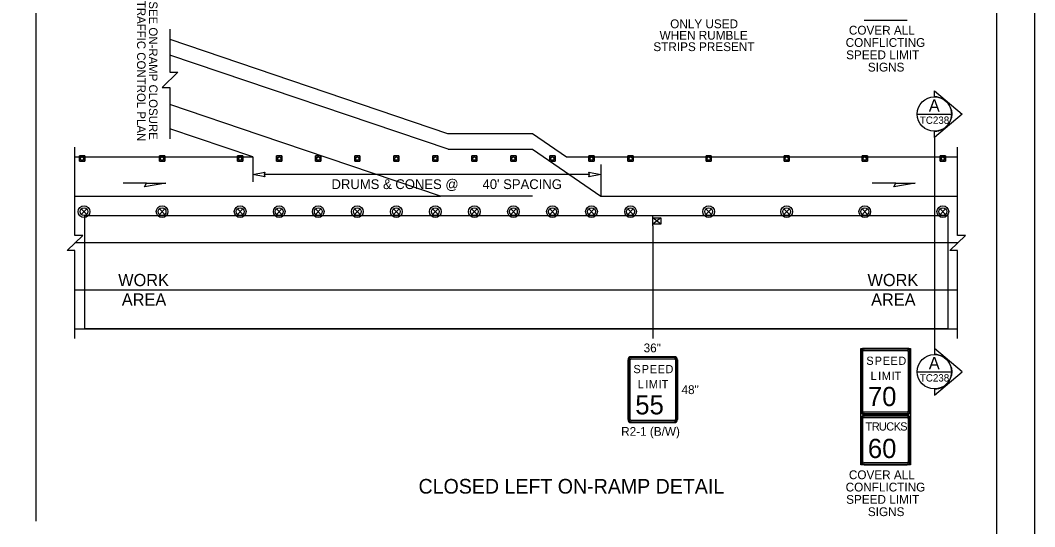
# Model space of a CAD drawing. Extents: x 99999 to 100116, y 99995 to 100013.
# Drawn here: x 100087.75 to 100096.06, y 100001.53 to 100005.68 of the extents above; entities that cross this region are included whole.
import ezdxf

# ---------------------------------------------------------------- set-up
doc = ezdxf.new("R2010")
doc.units = 0
for name, color, linetype in [('Default', 7, 'Continuous'), ('RD_MK_LineEdgeYellow', 7, 'Continuous'), ('RD_MK_LineLane', 7, 'Continuous'), ('SH_DE_DetailHeading2Text', 7, 'Continuous'), ('SH_GI_PlotLimits', 7, 'Continuous'), ('SH_GI_SheetBorder', 7, 'Continuous'), ('SH_TI_WZSectionCut', 7, 'Continuous'), ('TR_SN_ConstructionSigns', 7, 'Continuous'), ('TR_WZ_PortableSignMount5ftMinBlk-Wht', 7, 'Continuous'), ('TR_WZ_TrafficCone', 7, 'Continuous'), ('TR_WZ_TrafficSafetyDrum', 7, 'Continuous'), ('TR_WZ_WorkAreaLabel', 7, 'Continuous'), ('TR_WZ_WorkZoneDetails', 7, 'Continuous'), ('TR_WZ_WorkZoneTextCurrent', 7, 'Continuous')]:
    doc.layers.add(name, color=color, linetype=linetype)

msp = doc.modelspace()

# ---------------------------------------------------------------- linework, layer by layer
at = {"layer": 'Default'}
for p, q in [((100094.6633, 100005.6769), (100095.0177, 100005.6769)), ((100094.638, 100002.4156), (100094.638, 100002.0613)), ((100095.0177, 100002.441), (100094.6633, 100002.441)), ((100095.043, 100002.0613), (100095.043, 100002.4156)), ((100094.6633, 100002.036), (100095.0177, 100002.036))]:
    msp.add_line(p, q, dxfattribs=at)
for centre, start, end in [((100094.6633, 100002.4156), 90, 180), ((100095.0177, 100002.4156), 0, 90), ((100094.6633, 100002.0613), 180, 270.00001), ((100095.0177, 100002.0613), 270.00001, 0.00001)]:
    msp.add_arc(centre, 0.0253, start, end, dxfattribs=at)
at = {"layer": 'RD_MK_LineEdgeYellow'}
for p, q in [((100091.2543, 100004.622), (100088.9733, 100005.3922)), ((100089.7128, 100004.7372), (100088.9733, 100004.9869)), ((100091.2543, 100004.622), (100091.9445, 100004.622)), ((100091.9445, 100004.622), (100092.5055, 100004.238)), ((100088.195, 100004.238), (100089.6524, 100004.238)), ((100092.5055, 100004.238), (100095.43, 100004.238)), ((100088.195, 100003.47), (100095.43, 100003.47))]:
    msp.add_line(p, q, dxfattribs=at)
at = {"layer": 'RD_MK_LineLane'}
for points in [[(100091.9445, 100004.238), (100091.1912, 100004.238)], [(100095.43, 100003.854), (100088.195, 100003.854)]]:
    msp.add_lwpolyline(points, dxfattribs=at)
at = {"layer": 'SH_GI_PlotLimits'}
msp.add_lwpolyline([(100079.0625, 99999.6875), (100096.0625, 99999.6875), (100096.0625, 100010.6875), (100079.0625, 100010.6875)], close=True, dxfattribs=at)
at = {"layer": 'SH_GI_SheetBorder'}
msp.add_line((100095.75, 100010.375), (100095.75, 100000), dxfattribs=at)
at = {"layer": 'SH_TI_WZSectionCut'}
for p, q in [((100095.2407, 100005.0503), (100095.2407, 100005.1002)), ((100095.2407, 100005.1002), (100095.4688, 100004.9091)), ((100095.4688, 100004.9091), (100095.2407, 100004.718)), ((100095.2407, 100004.718), (100095.2407, 100004.7679)), ((100095.2407, 100004.718), (100095.2407, 100002.99)), ((100095.2407, 100002.99), (100095.2407, 100002.94)), ((100095.4689, 100002.7988), (100095.2407, 100002.99)), ((100095.2407, 100002.6077), (100095.4689, 100002.7988)), ((100095.2407, 100002.6576), (100095.2407, 100002.6077))]:
    msp.add_line(p, q, dxfattribs=at)
for points in [[(100095.0995, 100004.9091), (100095.3819, 100004.9091)], [(100095.0995, 100002.7988), (100095.3819, 100002.7988)]]:
    msp.add_lwpolyline(points, dxfattribs=at)
for centre in [(100095.2407, 100004.9091), (100095.2407, 100002.7988)]:
    msp.add_circle(centre, 0.1412, dxfattribs=at)
for centre in [(100095.2407, 100004.9091), (100095.2407, 100002.7988)]:
    msp.add_arc(centre, 0.1412, 269.99779, 90.00221, dxfattribs=at)
at = {"layer": 'TR_SN_ConstructionSigns'}
for p, q in [((100094.6633, 100002.99), (100095.0177, 100002.99)), ((100095.0177, 100002.99), (100094.6633, 100002.99)), ((100095.0177, 100002.9829), (100094.6633, 100002.9829)), ((100094.6633, 100002.9731), (100095.0177, 100002.9731)), ((100092.729, 100002.4073), (100092.729, 100002.8966)), ((100092.729, 100002.8966), (100092.729, 100002.4073)), ((100092.736, 100002.8966), (100092.736, 100002.4073)), ((100092.7458, 100002.4073), (100092.7458, 100002.8966)), ((100092.7543, 100002.922), (100093.1086, 100002.922)), ((100093.1086, 100002.922), (100092.7543, 100002.922)), ((100093.1086, 100002.9149), (100092.7543, 100002.9149)), ((100092.7543, 100002.9051), (100093.1086, 100002.9051)), ((100093.1171, 100002.8966), (100093.1171, 100002.4073)), ((100093.1269, 100002.4073), (100093.1269, 100002.8966)), ((100093.134, 100002.8966), (100093.134, 100002.4073)), ((100093.134, 100002.4073), (100093.134, 100002.8966)), ((100094.638, 100002.4753), (100094.638, 100002.9646)), ((100094.638, 100002.9646), (100094.638, 100002.4753)), ((100094.6451, 100002.9646), (100094.6451, 100002.4753)), ((100094.6549, 100002.4753), (100094.6549, 100002.9646)), ((100095.0261, 100002.9646), (100095.0261, 100002.4753)), ((100095.036, 100002.4753), (100095.036, 100002.9646)), ((100095.043, 100002.9646), (100095.043, 100002.4753)), ((100095.043, 100002.4753), (100095.043, 100002.9646)), ((100093.1086, 100002.3988), (100092.7543, 100002.3988)), ((100094.638, 100002.0613), (100094.638, 100002.4156)), ((100094.638, 100002.4156), (100094.638, 100002.0613)), ((100094.6451, 100002.4156), (100094.6451, 100002.0613)), ((100094.6549, 100002.0613), (100094.6549, 100002.4156)), ((100095.0177, 100002.4668), (100094.6633, 100002.4668)), ((100094.6633, 100002.457), (100095.0177, 100002.457)), ((100095.0177, 100002.45), (100094.6633, 100002.45)), ((100094.6633, 100002.45), (100095.0177, 100002.45)), ((100094.6633, 100002.441), (100095.0177, 100002.441)), ((100095.0177, 100002.441), (100094.6633, 100002.441)), ((100095.0177, 100002.4339), (100094.6633, 100002.4339)), ((100094.6633, 100002.4241), (100095.0177, 100002.4241)), ((100095.0261, 100002.4156), (100095.0261, 100002.0613)), ((100095.036, 100002.0613), (100095.036, 100002.4156)), ((100095.043, 100002.4156), (100095.043, 100002.0613)), ((100095.043, 100002.0613), (100095.043, 100002.4156)), ((100092.7543, 100002.389), (100093.1086, 100002.389)), ((100093.1086, 100002.382), (100092.7543, 100002.382)), ((100092.7543, 100002.382), (100093.1086, 100002.382)), ((100095.0177, 100002.0528), (100094.6633, 100002.0528)), ((100094.6633, 100002.043), (100095.0177, 100002.043)), ((100095.0177, 100002.036), (100094.6633, 100002.036)), ((100094.6633, 100002.036), (100095.0177, 100002.036))]:
    msp.add_line(p, q, dxfattribs=at)
msp.add_lwpolyline([(100094.638, 100002.99), (100095.043, 100002.99), (100095.043, 100002.036), (100094.638, 100002.036)], close=True, dxfattribs=at)
for centre, radius, start, end in [((100094.6633, 100002.9646), 0.0253, 90, 180), ((100094.6633, 100002.9646), 0.0253, 90, 180), ((100094.6633, 100002.9646), 0.0183, 90, 180), ((100094.6633, 100002.9646), 0.00844, 90, 180), ((100095.0177, 100002.9646), 0.0253, 0, 90), ((100095.0177, 100002.9646), 0.0253, 360, 90), ((100095.0177, 100002.9646), 0.0183, 0, 90), ((100095.0177, 100002.9646), 0.00844, 360, 90), ((100092.7543, 100002.8966), 0.0253, 90, 180), ((100092.7543, 100002.8966), 0.0253, 90, 180), ((100092.7543, 100002.8966), 0.0183, 90, 180), ((100092.7543, 100002.8966), 0.00844, 90, 180), ((100093.1086, 100002.8966), 0.0253, 360, 90), ((100093.1086, 100002.8966), 0.0253, 360, 90), ((100093.1086, 100002.8966), 0.0183, 0, 90), ((100093.1086, 100002.8966), 0.00844, 360, 90), ((100094.6633, 100002.4753), 0.0253, 180, 270), ((100094.6633, 100002.4753), 0.0253, 180, 270), ((100094.6633, 100002.4753), 0.0183, 180, 270), ((100094.6633, 100002.4753), 0.00844, 180, 270), ((100095.0177, 100002.4753), 0.0253, 270, 0), ((100095.0177, 100002.4753), 0.0183, 270, 360), ((100095.0177, 100002.4753), 0.00844, 270, 0), ((100095.0177, 100002.4753), 0.0253, 270, 0), ((100092.7543, 100002.4073), 0.0253, 180, 270), ((100092.7543, 100002.4073), 0.0253, 180, 270), ((100092.7543, 100002.4073), 0.0183, 180, 270), ((100092.7543, 100002.4073), 0.00844, 180, 270), ((100093.1086, 100002.4073), 0.0253, 270, 360), ((100093.1086, 100002.4073), 0.0183, 270, 360), ((100093.1086, 100002.4073), 0.00844, 270, 0), ((100093.1086, 100002.4073), 0.0253, 270, 360), ((100094.6633, 100002.4156), 0.0253, 90, 180), ((100094.6633, 100002.4156), 0.0253, 90, 180), ((100094.6633, 100002.4156), 0.0183, 90, 180), ((100094.6633, 100002.4156), 0.00844, 90, 180), ((100095.0177, 100002.4156), 0.0253, 0, 90), ((100095.0177, 100002.4156), 0.0253, 360, 90), ((100095.0177, 100002.4156), 0.0183, 0, 90), ((100095.0177, 100002.4156), 0.00844, 360, 90), ((100094.6633, 100002.0613), 0.0253, 180, 270), ((100094.6633, 100002.0613), 0.0253, 180, 270), ((100095.0177, 100002.0613), 0.0253, 270, 0), ((100095.0177, 100002.0613), 0.0253, 270, 0), ((100095.0177, 100002.0613), 0.0183, 270, 360), ((100095.0177, 100002.0613), 0.00844, 270, 0)]:
    msp.add_arc(centre, radius, start, end, dxfattribs=at)
for major_axis, ratio, start_param, end_param in [((-0.0183, 0), 0.999596, 0, 1.570796), ((0.00844, 0), 0.99908, 3.141593, 4.712389)]:
    msp.add_ellipse((100094.6633, 100002.0613), major_axis=major_axis, ratio=ratio, start_param=start_param, end_param=end_param, dxfattribs=at)
at = {"layer": 'TR_WZ_PortableSignMount5ftMinBlk-Wht'}
for p, q in [((100092.9315, 100003.9926), (100092.9315, 100004.0726)), ((100092.9982, 100004.0586), (100092.9315, 100004.0066)), ((100092.9982, 100004.0066), (100092.9315, 100004.0586)), ((100092.9648, 100004.0326), (100092.9648, 100004.0326)), ((100092.9649, 100004.0327), (100092.9649, 100004.0327))]:
    msp.add_line(p, q, dxfattribs=at)
msp.add_lwpolyline([(100092.9982, 100004.0586), (100092.9982, 100004.0066), (100092.9315, 100004.0066), (100092.9315, 100004.0586)], close=True, dxfattribs=at)
at = {"layer": 'TR_WZ_TrafficCone'}
for points in [[(100088.2326, 100004.5233), (100088.2753, 100004.5233), (100088.2753, 100004.566), (100088.2326, 100004.566), (100088.2326, 100004.5233)], [(100088.2326, 100004.566), (100088.2753, 100004.566), (100088.2753, 100004.5233), (100088.2326, 100004.5233), (100088.2326, 100004.566)], [(100088.8881, 100004.5233), (100088.9307, 100004.5233), (100088.9307, 100004.566), (100088.8881, 100004.566), (100088.8881, 100004.5233)], [(100088.8881, 100004.566), (100088.9307, 100004.566), (100088.9307, 100004.5233), (100088.8881, 100004.5233), (100088.8881, 100004.566)], [(100089.5281, 100004.5233), (100089.5707, 100004.5233), (100089.5707, 100004.566), (100089.5281, 100004.566), (100089.5281, 100004.5233)], [(100089.5281, 100004.566), (100089.5707, 100004.566), (100089.5707, 100004.5233), (100089.5281, 100004.5233), (100089.5281, 100004.566)], [(100089.8481, 100004.5233), (100089.8907, 100004.5233), (100089.8907, 100004.566), (100089.8481, 100004.566), (100089.8481, 100004.5233)], [(100089.8481, 100004.566), (100089.8907, 100004.566), (100089.8907, 100004.5233), (100089.8481, 100004.5233), (100089.8481, 100004.566)], [(100090.1681, 100004.5233), (100090.2107, 100004.5233), (100090.2107, 100004.566), (100090.1681, 100004.566), (100090.1681, 100004.5233)], [(100090.1681, 100004.566), (100090.2107, 100004.566), (100090.2107, 100004.5233), (100090.1681, 100004.5233), (100090.1681, 100004.566)], [(100090.4881, 100004.5233), (100090.5307, 100004.5233), (100090.5307, 100004.566), (100090.4881, 100004.566), (100090.4881, 100004.5233)], [(100090.4881, 100004.566), (100090.5307, 100004.566), (100090.5307, 100004.5233), (100090.4881, 100004.5233), (100090.4881, 100004.566)], [(100090.8081, 100004.5233), (100090.8507, 100004.5233), (100090.8507, 100004.566), (100090.8081, 100004.566), (100090.8081, 100004.5233)], [(100090.8081, 100004.566), (100090.8507, 100004.566), (100090.8507, 100004.5233), (100090.8081, 100004.5233), (100090.8081, 100004.566)], [(100091.1281, 100004.5233), (100091.1707, 100004.5233), (100091.1707, 100004.566), (100091.1281, 100004.566), (100091.1281, 100004.5233)], [(100091.1281, 100004.566), (100091.1707, 100004.566), (100091.1707, 100004.5233), (100091.1281, 100004.5233), (100091.1281, 100004.566)], [(100091.4481, 100004.5233), (100091.4907, 100004.5233), (100091.4907, 100004.566), (100091.4481, 100004.566), (100091.4481, 100004.5233)], [(100091.4481, 100004.566), (100091.4907, 100004.566), (100091.4907, 100004.5233), (100091.4481, 100004.5233), (100091.4481, 100004.566)], [(100091.7681, 100004.5233), (100091.8107, 100004.5233), (100091.8107, 100004.566), (100091.7681, 100004.566), (100091.7681, 100004.5233)], [(100091.7681, 100004.566), (100091.8107, 100004.566), (100091.8107, 100004.5233), (100091.7681, 100004.5233), (100091.7681, 100004.566)], [(100092.0881, 100004.5233), (100092.1307, 100004.5233), (100092.1307, 100004.566), (100092.0881, 100004.566), (100092.0881, 100004.5233)], [(100092.0881, 100004.566), (100092.1307, 100004.566), (100092.1307, 100004.5233), (100092.0881, 100004.5233), (100092.0881, 100004.566)], [(100092.4081, 100004.5233), (100092.4507, 100004.5233), (100092.4507, 100004.566), (100092.4081, 100004.566), (100092.4081, 100004.5233)], [(100092.4081, 100004.566), (100092.4507, 100004.566), (100092.4507, 100004.5233), (100092.4081, 100004.5233), (100092.4081, 100004.566)], [(100092.7281, 100004.5233), (100092.7707, 100004.5233), (100092.7707, 100004.566), (100092.7281, 100004.566), (100092.7281, 100004.5233)], [(100092.7281, 100004.566), (100092.7707, 100004.566), (100092.7707, 100004.5233), (100092.7281, 100004.5233), (100092.7281, 100004.566)], [(100093.3681, 100004.5233), (100093.4107, 100004.5233), (100093.4107, 100004.566), (100093.3681, 100004.566), (100093.3681, 100004.5233)], [(100093.3681, 100004.566), (100093.4107, 100004.566), (100093.4107, 100004.5233), (100093.3681, 100004.5233), (100093.3681, 100004.566)], [(100094.0081, 100004.5233), (100094.0507, 100004.5233), (100094.0507, 100004.566), (100094.0081, 100004.566), (100094.0081, 100004.5233)], [(100094.0081, 100004.566), (100094.0507, 100004.566), (100094.0507, 100004.5233), (100094.0081, 100004.5233), (100094.0081, 100004.566)], [(100094.6481, 100004.5233), (100094.6907, 100004.5233), (100094.6907, 100004.566), (100094.6481, 100004.566), (100094.6481, 100004.5233)], [(100094.6481, 100004.566), (100094.6907, 100004.566), (100094.6907, 100004.5233), (100094.6481, 100004.5233), (100094.6481, 100004.566)], [(100095.2881, 100004.5233), (100095.3307, 100004.5233), (100095.3307, 100004.566), (100095.2881, 100004.566), (100095.2881, 100004.5233)], [(100095.2881, 100004.566), (100095.3307, 100004.566), (100095.3307, 100004.5233), (100095.2881, 100004.5233), (100095.2881, 100004.566)]]:
    msp.add_lwpolyline(points, dxfattribs=at)
for centre in [(100088.2539, 100004.5446), (100088.9094, 100004.5446), (100089.5494, 100004.5446), (100089.8694, 100004.5446), (100090.1894, 100004.5446), (100090.5094, 100004.5446), (100090.8294, 100004.5446), (100091.1494, 100004.5446), (100091.4694, 100004.5446), (100091.7894, 100004.5446), (100092.1094, 100004.5446), (100092.4294, 100004.5446), (100092.7494, 100004.5446), (100093.3894, 100004.5446), (100094.0294, 100004.5446), (100094.6694, 100004.5446), (100095.3094, 100004.5446)]:
    msp.add_circle(centre, 0.0133, dxfattribs=at)
at = {"layer": 'TR_WZ_TrafficSafetyDrum'}
for p, q in [((100088.2468, 100004.1326), (100088.292, 100004.0873)), ((100088.292, 100004.1326), (100088.2468, 100004.0873)), ((100088.8868, 100004.1326), (100088.932, 100004.0873)), ((100088.932, 100004.1326), (100088.8868, 100004.0873)), ((100089.5268, 100004.1326), (100089.572, 100004.0873)), ((100089.572, 100004.1326), (100089.5268, 100004.0873)), ((100089.8468, 100004.1326), (100089.892, 100004.0873)), ((100089.892, 100004.1326), (100089.8468, 100004.0873)), ((100090.1668, 100004.1326), (100090.212, 100004.0873)), ((100090.212, 100004.1326), (100090.1668, 100004.0873)), ((100090.4868, 100004.1326), (100090.532, 100004.0873)), ((100090.532, 100004.1326), (100090.4868, 100004.0873)), ((100090.8068, 100004.1326), (100090.852, 100004.0873)), ((100090.852, 100004.1326), (100090.8068, 100004.0873)), ((100091.1268, 100004.1326), (100091.172, 100004.0873)), ((100091.172, 100004.1326), (100091.1268, 100004.0873)), ((100091.4468, 100004.1326), (100091.492, 100004.0873)), ((100091.492, 100004.1326), (100091.4468, 100004.0873)), ((100091.7668, 100004.1326), (100091.812, 100004.0873)), ((100091.812, 100004.1326), (100091.7668, 100004.0873)), ((100092.0868, 100004.1326), (100092.132, 100004.0873)), ((100092.132, 100004.1326), (100092.0868, 100004.0873)), ((100092.4068, 100004.1326), (100092.452, 100004.0873)), ((100092.452, 100004.1326), (100092.4068, 100004.0873)), ((100092.7268, 100004.1326), (100092.772, 100004.0873)), ((100092.772, 100004.1326), (100092.7268, 100004.0873)), ((100093.3668, 100004.1326), (100093.412, 100004.0873)), ((100093.412, 100004.1326), (100093.3668, 100004.0873)), ((100094.0068, 100004.1326), (100094.052, 100004.0873)), ((100094.052, 100004.1326), (100094.0068, 100004.0873)), ((100094.6468, 100004.1326), (100094.692, 100004.0873)), ((100094.692, 100004.1326), (100094.6468, 100004.0873)), ((100095.2868, 100004.1326), (100095.332, 100004.0873)), ((100095.332, 100004.1326), (100095.2868, 100004.0873))]:
    msp.add_line(p, q, dxfattribs=at)
for centre, radius in [((100088.2694, 100004.11), 0.048), ((100088.2694, 100004.11), 0.048), ((100088.2694, 100004.11), 0.032), ((100088.9094, 100004.11), 0.048), ((100088.9094, 100004.11), 0.048), ((100088.9094, 100004.11), 0.032), ((100089.5494, 100004.11), 0.048), ((100089.5494, 100004.11), 0.048), ((100089.5494, 100004.11), 0.032), ((100089.8694, 100004.11), 0.048), ((100089.8694, 100004.11), 0.048), ((100089.8694, 100004.11), 0.032), ((100090.1894, 100004.11), 0.048), ((100090.1894, 100004.11), 0.048), ((100090.1894, 100004.11), 0.032), ((100090.5094, 100004.11), 0.048), ((100090.5094, 100004.11), 0.048), ((100090.5094, 100004.11), 0.032), ((100090.8294, 100004.11), 0.048), ((100090.8294, 100004.11), 0.048), ((100090.8294, 100004.11), 0.032), ((100091.1494, 100004.11), 0.048), ((100091.1494, 100004.11), 0.048), ((100091.1494, 100004.11), 0.032), ((100091.4694, 100004.11), 0.048), ((100091.4694, 100004.11), 0.048), ((100091.4694, 100004.11), 0.032), ((100091.7894, 100004.11), 0.048), ((100091.7894, 100004.11), 0.048), ((100091.7894, 100004.11), 0.032), ((100092.1094, 100004.11), 0.048), ((100092.1094, 100004.11), 0.048), ((100092.1094, 100004.11), 0.032), ((100092.4294, 100004.11), 0.048), ((100092.4294, 100004.11), 0.048), ((100092.4294, 100004.11), 0.032), ((100092.7494, 100004.11), 0.048), ((100092.7494, 100004.11), 0.048), ((100092.7494, 100004.11), 0.032), ((100093.3894, 100004.11), 0.048), ((100093.3894, 100004.11), 0.048), ((100093.3894, 100004.11), 0.032), ((100094.0294, 100004.11), 0.048), ((100094.0294, 100004.11), 0.048), ((100094.0294, 100004.11), 0.032), ((100094.6694, 100004.11), 0.048), ((100094.6694, 100004.11), 0.048), ((100094.6694, 100004.11), 0.032), ((100095.3094, 100004.11), 0.048), ((100095.3094, 100004.11), 0.048), ((100095.3094, 100004.11), 0.032)]:
    msp.add_circle(centre, radius, dxfattribs=at)
at = {"layer": 'TR_WZ_WorkZoneDetails'}
for p, q in [((100087.875, 100008.9181), (100087.875, 100001.5759)), ((100088.9733, 100005.5235), (100091.2488, 100004.75)), ((100089.6524, 100004.558), (100088.9733, 100004.7871)), ((100091.1912, 100004.238), (100089.7128, 100004.7372)), ((100091.2488, 100004.75), (100091.9445, 100004.75)), ((100091.9445, 100004.75), (100092.225, 100004.558)), ((100088.195, 100004.558), (100089.6524, 100004.558)), ((100089.6524, 100004.558), (100089.6524, 100004.3549)), ((100092.225, 100004.558), (100095.43, 100004.558)), ((100092.5055, 100004.4949), (100092.5055, 100004.238)), ((100092.4118, 100004.4149), (100089.7461, 100004.4149)), ((100088.782, 100004.344), (100088.5891, 100004.344)), ((100094.9242, 100004.344), (100094.7313, 100004.344)), ((100089.6524, 100004.238), (100091.1912, 100004.238)), ((100092.9315, 100003.9926), (100092.9315, 100003.07)), ((100088.195, 100003.15), (100095.43, 100003.15))]:
    msp.add_line(p, q, dxfattribs=at)
for points in [[(100088.9733, 100005.6039), (100088.9733, 100005.2515), (100089.0373, 100005.2515), (100088.9092, 100005.1276), (100088.9733, 100005.1276), (100088.9733, 100004.7071)], [(100088.195, 100003.07), (100088.195, 100003.792), (100088.131, 100003.792), (100088.259, 100003.9159), (100088.195, 100003.9159), (100088.195, 100004.638)], [(100095.43, 100003.07), (100095.43, 100003.792), (100095.366, 100003.792), (100095.494, 100003.9159), (100095.43, 100003.9159), (100095.43, 100004.638)]]:
    msp.add_lwpolyline(points, dxfattribs=at)
for points in [[(100089.6524, 100004.4149), (100089.7506, 100004.4342), (100089.7461, 100004.4149), (100089.7506, 100004.3956)], [(100092.5055, 100004.4149), (100092.4073, 100004.3956), (100092.4118, 100004.4149), (100092.4073, 100004.4342)], [(100088.9392, 100004.344), (100088.7641, 100004.3132), (100088.782, 100004.344)], [(100095.0815, 100004.344), (100094.9064, 100004.3132), (100094.9242, 100004.344)], [(100088.275, 100003.15), (100088.275, 100004.078), (100095.35, 100004.078), (100095.35, 100003.15)]]:
    msp.add_lwpolyline(points, close=True, dxfattribs=at)

# ---------------------------------------------------------------- texts
at = {"layer": 'Default'}
for s, height, p in [('S', 0.0675, (100094.6819, 100002.855)), ('P', 0.0675, (100094.7501, 100002.855)), ('E', 0.0675, (100094.8162, 100002.855)), ('E', 0.0675, (100094.8803, 100002.855)), ('D', 0.0675, (100094.9445, 100002.855)), ('L', 0.0675, (100094.717, 100002.7312)), ('I', 0.0675, (100094.7791, 100002.7312)), ('M', 0.0675, (100094.8088, 100002.7312)), ('I', 0.0675, (100094.8898, 100002.7312)), ('T', 0.0675, (100094.9134, 100002.7312)), ('70', 0.1575, (100094.6949, 100002.5175)), ('T', 0.0675, (100094.6751, 100002.3172)), ('R', 0.0675, (100094.7271, 100002.3172)), ('U', 0.0675, (100094.7845, 100002.3172)), ('C', 0.0675, (100094.8452, 100002.3172)), ('K', 0.0675, (100094.906, 100002.3172)), ('S', 0.0675, (100094.96, 100002.3172)), ('60', 0.1575, (100094.6948, 100002.0922))]:
    msp.add_text(s, height=height, dxfattribs=at).set_placement(p)
at = {"layer": 'SH_DE_DetailHeading2Text'}
msp.add_text('CLOSED LEFT ON-RAMP DETAIL', height=0.12, rotation=360, dxfattribs=at).set_placement((100091.0116, 100001.8009))
at = {"layer": 'SH_TI_WZSectionCut'}
for s, height, rotation, p in [('A', 0.1, 0.00995, (100095.1945, 100004.9297)), ('TC238', 0.06, 360, (100095.1209, 100004.8291)), ('A', 0.1, 0.00995, (100095.1945, 100002.8195)), ('TC238', 0.06, 360, (100095.1209, 100002.7188))]:
    msp.add_text(s, height=height, rotation=rotation, dxfattribs=at).set_placement(p)
at = {"layer": 'TR_SN_ConstructionSigns'}
for s, height, p in [('ONLY USED', 0.072, (100093.0744, 100005.6121)), ('WHEN RUMBLE', 0.072, (100092.9875, 100005.5184)), ('STRIPS PRESENT', 0.072, (100092.9365, 100005.4247)), ('36"', 0.072, (100092.8567, 100002.958)), ('S', 0.0675, (100092.7728, 100002.787)), ('P', 0.0675, (100092.841, 100002.787)), ('E', 0.0675, (100092.9072, 100002.787)), ('E', 0.0675, (100092.9713, 100002.787)), ('D', 0.0675, (100093.0354, 100002.787)), ('L', 0.0675, (100092.8079, 100002.6632)), ('I', 0.0675, (100092.87, 100002.6632)), ('M', 0.0675, (100092.8997, 100002.6632)), ('I', 0.0675, (100092.9807, 100002.6632)), ('T', 0.0675, (100093.0044, 100002.6632)), ('48"', 0.072, (100093.1672, 100002.616)), ('55', 0.1575, (100092.7882, 100002.4495)), ('R2-1 (B/W)', 0.072, (100092.6727, 100002.274))]:
    msp.add_text(s, height=height, rotation=360, dxfattribs=at).set_placement(p)
for s, p in [('COVER ALL', (100094.5392, 100005.5599)), ('CONFLICTING', (100094.5128, 100005.4591)), ('SPEED LIMIT', (100094.5168, 100005.3583)), ('SIGNS', (100094.6947, 100005.2575)), ('COVER ALL', (100094.5392, 100001.919)), ('CONFLICTING', (100094.5128, 100001.8182)), ('SPEED LIMIT', (100094.5168, 100001.7174)), ('SIGNS', (100094.6947, 100001.6166))]:
    msp.add_text(s, height=0.072, dxfattribs=at).set_placement(p)
at = {"layer": 'TR_WZ_WorkAreaLabel'}
for s, p in [('WORK', (100088.5496, 100003.5)), ('WORK', (100094.6919, 100003.5)), ('AREA', (100088.5793, 100003.34)), ('AREA', (100094.7215, 100003.34))]:
    msp.add_text(s, height=0.1, dxfattribs=at).set_placement(p)
at = {"layer": 'TR_WZ_WorkZoneTextCurrent'}
for s, p in [('TRAFFIC CONTROL PLAN', (100088.7037, 100005.8361)), ('SEE ON-RAMP CLOSURE', (100088.8017, 100005.8322))]:
    msp.add_text(s, height=0.07, rotation=270, dxfattribs=at).set_placement(p)
for s, p in [('DRUMS & CONES @', (100090.2984, 100004.2949)), ("40' SPACING", (100091.5362, 100004.2949))]:
    msp.add_text(s, height=0.08, dxfattribs=at).set_placement(p)

doc.saveas('drawing.dxf')
